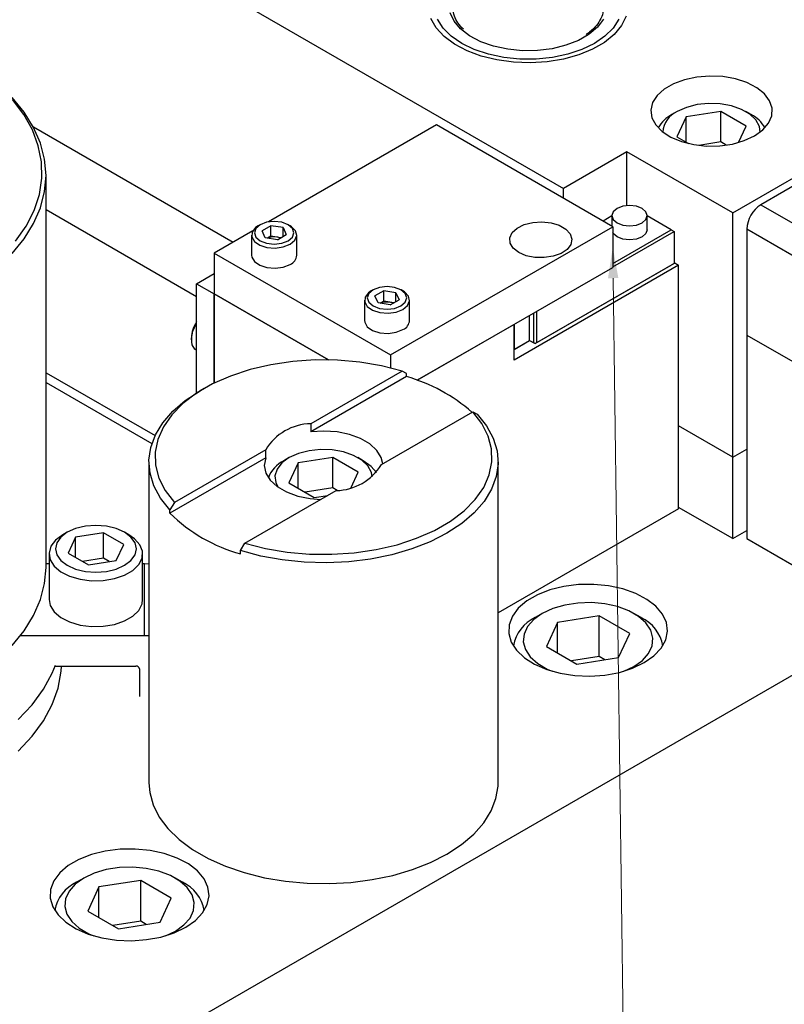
# Model space of a CAD drawing. Header units: inches. Extents: x 1802 to 2468, y -253 to -72.
# Tile 357 of 570: x 2126.29 to 2130.12, y -116.44 to -111.5. Entities that reach past the tile are written whole.
import ezdxf

# ---------------------------------------------------------------- set-up
doc = ezdxf.new("R2010")
doc.units = ezdxf.units.IN
doc.header["$LTSCALE"] = 0.5
doc.header["$MEASUREMENT"] = 0
for name, color, linetype in [('DIE-M-S', 8, 'Continuous'), ('DIE-M-S3', 8, 'Continuous'), ('DSS-M-S', 53, 'Continuous'), ('RAI-M-S', 8, 'Continuous'), ('SID-M-S', 105, 'Continuous'), ('SVD-M-S', 8, 'Continuous')]:
    doc.layers.add(name, color=color, linetype=linetype)

msp = doc.modelspace()

# ---------------------------------------------------------------- linework, layer by layer
at = {"layer": 'DIE-M-S', "linetype": 'Continuous', "lineweight": 25}
for p, q in [((2118.75916, -106.42792), (2129.01221, -112.34688)), ((2129.86073, -112.46934), (2135.19939, -109.3874)), ((2128.37499, -111.54184), (2128.34841, -111.49529)), ((2129.32692, -111.48329), (2129.30379, -111.53046)), ((2128.41482, -111.58513), (2128.37499, -111.54184)), ((2129.30379, -111.53046), (2129.26718, -111.57468)), ((2128.46675, -111.62391), (2128.41482, -111.58513)), ((2129.26718, -111.57468), (2129.21815, -111.6147)), ((2128.52928, -111.65707), (2128.46675, -111.62391)), ((2128.60062, -111.68365), (2128.52928, -111.65707)), ((2129.15811, -111.64936), (2129.08879, -111.67766)), ((2129.21815, -111.6147), (2129.15811, -111.64936)), ((2128.67872, -111.70288), (2128.60062, -111.68365)), ((2128.76132, -111.71423), (2128.67872, -111.70288)), ((2129.01218, -111.6988), (2128.93048, -111.71215)), ((2129.08879, -111.67766), (2129.01218, -111.6988)), ((2128.84605, -111.71735), (2128.76132, -111.71423)), ((2128.93048, -111.71215), (2128.84605, -111.71735)), ((2129.61938, -111.80161), (2129.5639, -111.82208)), ((2129.68118, -111.7885), (2129.61938, -111.80161)), ((2129.74642, -111.78337), (2129.68118, -111.7885)), ((2129.81205, -111.78645), (2129.74642, -111.78337)), ((2129.87499, -111.79761), (2129.81205, -111.78645)), ((2129.93231, -111.81632), (2129.87499, -111.79761)), ((2129.51734, -111.84895), (2129.48188, -111.88098)), ((2129.5639, -111.82208), (2129.51734, -111.84895)), ((2129.98132, -111.8417), (2129.93231, -111.81632)), ((2130.01974, -111.87257), (2129.98132, -111.8417)), ((2129.48188, -111.88098), (2129.45917, -111.91666)), ((2130.04576, -111.90749), (2130.01974, -111.87257)), ((2129.45917, -111.91666), (2129.45028, -111.95433)), ((2129.45028, -111.95433), (2129.45562, -111.99221)), ((2130.05816, -111.94482), (2130.04576, -111.90749)), ((2130.05638, -111.98282), (2130.05816, -111.94482)), ((2129.45562, -111.99221), (2129.47495, -112.02855)), ((2130.04049, -112.0197), (2130.05638, -111.98282)), ((2126.35616, -112.03839), (2127.35741, -112.6164)), ((2129.47495, -112.02855), (2129.50736, -112.06164)), ((2129.96998, -112.08338), (2130.01123, -112.05376)), ((2130.01123, -112.05376), (2130.04049, -112.0197)), ((2129.50736, -112.06164), (2129.55133, -112.08993)), ((2129.55133, -112.08993), (2129.60481, -112.11211)), ((2129.91866, -112.1072), (2129.96998, -112.08338)), ((2129.60481, -112.11211), (2129.66529, -112.12713)), ((2129.66529, -112.12713), (2129.72996, -112.13429)), ((2129.72996, -112.13429), (2129.79578, -112.13326)), ((2129.79578, -112.13326), (2129.85967, -112.12409)), ((2129.85967, -112.12409), (2129.91866, -112.1072)), ((2129.3304, -112.16319), (2129.01221, -112.34688)), ((2129.86073, -112.46934), (2129.3304, -112.16319)), ((2129.3304, -112.43249), (2129.3304, -112.16319)), ((2129.01221, -112.39587), (2129.01221, -112.34688)), ((2129.86073, -113.69415), (2129.86073, -112.46934)), ((2129.86073, -113.69415), (2129.58991, -113.53781)), ((2129.86073, -113.69415), (2129.93145, -113.65333))]:
    msp.add_line(p, q, dxfattribs=at)
at = {"layer": 'DIE-M-S3', "linetype": 'Continuous', "lineweight": 25}
for p, q in [((2126.35616, -112.03839), (2127.35741, -112.6164)), ((2127.54645, -113.2305), (2127.44176, -113.25493)), ((2127.65584, -113.21434), (2127.54645, -113.2305)), ((2127.76799, -113.20675), (2127.65584, -113.21434)), ((2127.8809, -113.20786), (2127.76799, -113.20675)), ((2127.99254, -113.21765), (2127.8809, -113.20786)), ((2128.10092, -113.23594), (2127.99254, -113.21765)), ((2128.2041, -113.26241), (2128.10092, -113.23594)), ((2127.34366, -113.28721), (2127.25388, -113.32674)), ((2127.44176, -113.25493), (2127.34366, -113.28721)), ((2128.2041, -113.26241), (2127.74659, -113.52653)), ((2128.22628, -113.27411), (2128.2041, -113.26241)), ((2128.22628, -113.29044), (2128.22628, -113.27411)), ((2127.25388, -113.32674), (2127.17403, -113.37284)), ((2128.22628, -113.29044), (2127.74659, -113.56735)), ((2127.17403, -113.37284), (2127.10555, -113.42467)), ((2127.11743, -113.40983), (2127.19131, -113.36133)), ((2127.21252, -113.34908), (2127.19131, -113.36133)), ((2127.10555, -113.42467), (2127.04964, -113.4813)), ((2127.05481, -113.46344), (2127.11743, -113.40983)), ((2127.00457, -113.52124), (2127.05481, -113.46344)), ((2127.04964, -113.4813), (2127.00732, -113.54174)), ((2128.10015, -113.73063), (2128.55766, -113.46651)), ((2128.55766, -113.46651), (2128.57983, -113.47821)), ((2128.60351, -113.52608), (2128.55766, -113.46651)), ((2128.57983, -113.47821), (2128.62669, -113.53695)), ((2126.96752, -113.58227), (2127.00457, -113.52124)), ((2127.74659, -113.52653), (2127.74659, -113.56735)), ((2128.6352, -113.58865), (2128.60351, -113.52608)), ((2126.94429, -113.64552), (2126.96752, -113.58227)), ((2127.00732, -113.54174), (2126.97933, -113.60489)), ((2127.81215, -113.56339), (2127.74659, -113.56735)), ((2127.8776, -113.56787), (2127.81215, -113.56339)), ((2127.93972, -113.58057), (2127.8776, -113.56787)), ((2127.99546, -113.60088), (2127.93972, -113.58057)), ((2128.62669, -113.53695), (2128.66016, -113.59865)), ((2129.86073, -113.69415), (2129.58991, -113.53781)), ((2126.97933, -113.60489), (2126.96618, -113.66963)), ((2128.04207, -113.62779), (2127.99546, -113.60088)), ((2128.07725, -113.65996), (2128.04207, -113.62779)), ((2128.65216, -113.6531), (2128.6352, -113.58865)), ((2128.66016, -113.59865), (2128.67971, -113.66233)), ((2126.93525, -113.70998), (2126.94429, -113.64552)), ((2126.96618, -113.66963), (2126.96809, -113.73481)), ((2127.5201, -113.65728), (2127.06259, -113.92139)), ((2127.5201, -113.6981), (2127.5201, -113.65728)), ((2128.09926, -113.69583), (2128.07725, -113.65996)), ((2128.65407, -113.71827), (2128.65216, -113.6531)), ((2128.67971, -113.66233), (2128.685, -113.72692)), ((2129.86073, -113.69415), (2129.93145, -113.65333)), ((2126.93512, -113.71845), (2126.93512, -115.32703)), ((2126.94054, -113.77457), (2126.93525, -113.70998)), ((2127.5201, -113.6981), (2127.04042, -113.97502)), ((2127.5201, -113.6981), (2127.51323, -113.73595)), ((2128.10671, -113.72684), (2128.09926, -113.69583)), ((2128.64092, -113.78302), (2128.65407, -113.71827)), ((2128.685, -113.72692), (2128.67596, -113.79137)), ((2128.68512, -115.32703), (2128.68512, -113.71845)), ((2129.86073, -114.10242), (2129.86073, -113.69415)), ((2126.96009, -113.83824), (2126.94054, -113.77457)), ((2126.96809, -113.73481), (2126.98505, -113.79926)), ((2127.51323, -113.73595), (2127.52099, -113.77373)), ((2127.52099, -113.77373), (2127.543, -113.8096)), ((2126.98505, -113.79926), (2127.01674, -113.86182)), ((2127.543, -113.8096), (2127.57818, -113.84177)), ((2128.61293, -113.84617), (2128.64092, -113.78302)), ((2128.67596, -113.79137), (2128.65272, -113.85463)), ((2126.99356, -113.89995), (2126.96009, -113.83824)), ((2127.01674, -113.86182), (2127.06259, -113.92139)), ((2127.41615, -114.12549), (2127.87365, -113.86138)), ((2127.57818, -113.84177), (2127.62478, -113.86868)), ((2127.62478, -113.86868), (2127.68052, -113.88898)), ((2128.57061, -113.9066), (2128.61293, -113.84617)), ((2128.65272, -113.85463), (2128.61568, -113.91566)), ((2127.04042, -113.95869), (2126.99356, -113.89995)), ((2127.06259, -113.92139), (2127.04042, -113.95869)), ((2127.68052, -113.88898), (2127.74265, -113.90169)), ((2127.74265, -113.90169), (2127.79637, -113.90599)), ((2128.5147, -113.96324), (2128.57061, -113.9066)), ((2128.61568, -113.91566), (2128.56544, -113.97345)), ((2127.04042, -113.97502), (2127.04042, -113.95869)), ((2128.44622, -114.01507), (2128.5147, -113.96324)), ((2128.56544, -113.97345), (2128.50282, -114.02707)), ((2129.86073, -114.10242), (2129.58991, -113.94608)), ((2128.36637, -114.06116), (2128.44622, -114.01507)), ((2128.50282, -114.02707), (2128.42884, -114.07563)), ((2128.27659, -114.1007), (2128.36637, -114.06116)), ((2128.42884, -114.07563), (2128.34473, -114.11833)), ((2129.86073, -114.10242), (2129.93145, -114.0616)), ((2127.39397, -114.16279), (2127.41615, -114.12549)), ((2127.41615, -114.12549), (2127.51933, -114.15197)), ((2128.17849, -114.13297), (2128.27659, -114.1007)), ((2128.34473, -114.11833), (2128.25185, -114.15448)), ((2127.39397, -114.17912), (2127.39397, -114.16279)), ((2127.49572, -114.18984), (2127.39397, -114.16279)), ((2127.51933, -114.15197), (2127.62771, -114.17026)), ((2127.62771, -114.17026), (2127.73935, -114.18005)), ((2127.85225, -114.18115), (2127.9644, -114.17356)), ((2127.9644, -114.17356), (2128.0738, -114.1574)), ((2128.0738, -114.1574), (2128.17849, -114.13297)), ((2128.25185, -114.15448), (2128.15174, -114.18349)), ((2127.60261, -114.20916), (2127.49572, -114.18984)), ((2127.71291, -114.22045), (2127.60261, -114.20916)), ((2127.8248, -114.2235), (2127.71291, -114.22045)), ((2127.73935, -114.18005), (2127.85225, -114.18115)), ((2127.93645, -114.21828), (2127.8248, -114.2235)), ((2128.04603, -114.20487), (2127.93645, -114.21828)), ((2128.15174, -114.18349), (2128.04603, -114.20487)), ((2126.93512, -115.32703), (2126.93901, -115.37457)), ((2128.67435, -115.40605), (2128.68469, -115.3429)), ((2128.68469, -115.3429), (2128.68512, -115.32703)), ((2126.93901, -115.37457), (2126.9562, -115.43722)), ((2128.65038, -115.46796), (2128.67435, -115.40605)), ((2126.9562, -115.43722), (2126.98685, -115.49814)), ((2126.98685, -115.49814), (2127.03049, -115.55636)), ((2128.61316, -115.52764), (2128.65038, -115.46796)), ((2127.03049, -115.55636), (2127.08643, -115.61096)), ((2128.56327, -115.58416), (2128.61316, -115.52764)), ((2128.50151, -115.63663), (2128.56327, -115.58416)), ((2127.08643, -115.61096), (2127.15378, -115.66108)), ((2128.42884, -115.68421), (2128.50151, -115.63663)), ((2127.15378, -115.66108), (2127.23148, -115.70594)), ((2127.23148, -115.70594), (2127.3183, -115.74481)), ((2128.34642, -115.72616), (2128.42884, -115.68421)), ((2127.3183, -115.74481), (2127.41288, -115.77711)), ((2128.25554, -115.76182), (2128.34642, -115.72616)), ((2127.41288, -115.77711), (2127.51373, -115.8023)), ((2127.51373, -115.8023), (2127.61925, -115.82)), ((2128.05424, -115.8121), (2128.15763, -115.79062)), ((2128.15763, -115.79062), (2128.25554, -115.76182)), ((2127.61925, -115.82), (2127.72778, -115.82992)), ((2127.72778, -115.82992), (2127.83761, -115.83191)), ((2127.83761, -115.83191), (2127.947, -115.82594)), ((2127.947, -115.82594), (2128.05424, -115.8121))]:
    msp.add_line(p, q, dxfattribs=at)
for centre, radius, start, end in [((2127.99759, -114.10091), 0.84211, 48.65502, 74.2427), ((2127.75119, -113.79604), 0.26955, 90.97742, 149.0172), ((2127.86906, -113.59187), 0.26955, 270.97742, 329.0172), ((2127.61246, -113.39238), 0.81652, 225.52593, 254.47945)]:
    msp.add_arc(centre, radius, start, end, dxfattribs=at)
at = {"layer": 'DSS-M-S', "linetype": 'Continuous', "lineweight": 25}
for p, q in [((2126.30977, -111.96387), (2126.24946, -111.89025)), ((2126.30756, -111.97566), (2126.25105, -111.90089)), ((2126.3509, -112.05331), (2126.30756, -111.97566)), ((2126.3573, -112.04054), (2126.30977, -111.96387)), ((2126.38062, -112.13307), (2126.3509, -112.05331)), ((2126.39158, -112.11954), (2126.3573, -112.04054)), ((2126.39644, -112.21413), (2126.38062, -112.13307)), ((2126.41228, -112.2001), (2126.39158, -112.11954)), ((2126.4192, -112.28144), (2126.41228, -112.2001)), ((2126.39821, -112.2957), (2126.39644, -112.21413)), ((2126.38589, -112.37697), (2126.39821, -112.2957)), ((2126.41228, -112.36278), (2126.4192, -112.28144)), ((2126.4192, -114.24644), (2126.4192, -112.28144)), ((2126.35962, -112.45713), (2126.38589, -112.37697)), ((2126.39158, -112.44333), (2126.41228, -112.36278)), ((2126.3573, -112.52233), (2126.39158, -112.44333)), ((2126.31965, -112.53537), (2126.35962, -112.45713)), ((2126.26639, -112.61094), (2126.31965, -112.53537)), ((2126.30977, -112.59901), (2126.3573, -112.52233)), ((2126.24946, -112.67263), (2126.30977, -112.59901)), ((2126.04236, -117.16395), (2131.52258, -114.00029)), ((2126.52557, -114.07044), (2126.49329, -114.09473)), ((2126.52554, -114.07045), (2126.50344, -114.08322)), ((2126.56764, -114.0518), (2126.52557, -114.07044)), ((2126.70655, -114.07287), (2126.56714, -114.09444)), ((2126.61662, -114.04009), (2126.56764, -114.0518)), ((2126.6692, -114.03609), (2126.61662, -114.04009)), ((2126.72177, -114.04009), (2126.6692, -114.03609)), ((2126.80862, -114.13179), (2126.70655, -114.07287)), ((2126.70655, -114.20046), (2126.70655, -114.07287)), ((2126.77076, -114.0518), (2126.72177, -114.04009)), ((2126.81283, -114.07044), (2126.77076, -114.0518)), ((2126.84511, -114.09473), (2126.81283, -114.07044)), ((2126.83495, -114.08322), (2126.81285, -114.07045)), ((2126.46746, -114.11), (2126.44413, -114.14113)), ((2126.47299, -114.12301), (2126.46607, -114.15336)), ((2126.50347, -114.0832), (2126.46746, -114.11)), ((2126.49329, -114.09473), (2126.47299, -114.12301)), ((2126.56714, -114.09444), (2126.52978, -114.17492)), ((2126.56714, -114.19649), (2126.56714, -114.09444)), ((2126.86304, -114.10282), (2126.83495, -114.08322)), ((2126.8654, -114.12301), (2126.84511, -114.09473)), ((2126.88972, -114.13304), (2126.86304, -114.10282)), ((2126.87232, -114.15336), (2126.8654, -114.12301)), ((2126.44413, -114.14113), (2126.43494, -114.17462)), ((2126.43494, -114.17462), (2126.44047, -114.20839)), ((2126.46607, -114.15336), (2126.47299, -114.18371)), ((2126.52978, -114.17492), (2126.63184, -114.23384)), ((2126.77126, -114.21228), (2126.80862, -114.13179)), ((2126.8654, -114.18371), (2126.87232, -114.15336)), ((2126.90253, -114.16614), (2126.88972, -114.13304)), ((2126.90069, -114.20004), (2126.90253, -114.16614)), ((2126.43482, -114.17887), (2126.43482, -114.40853)), ((2126.44047, -114.20839), (2126.46037, -114.2403)), ((2126.47299, -114.18371), (2126.49329, -114.21199)), ((2126.49329, -114.21199), (2126.52557, -114.23627)), ((2126.70655, -114.20046), (2126.60202, -114.21663)), ((2126.63184, -114.23384), (2126.77126, -114.21228)), ((2126.73638, -114.21767), (2126.70655, -114.20046)), ((2126.81283, -114.23627), (2126.84511, -114.21199)), ((2126.84511, -114.21199), (2126.8654, -114.18371)), ((2126.8843, -114.23261), (2126.90069, -114.20004)), ((2126.90357, -114.40853), (2126.90357, -114.17887)), ((2126.41228, -114.32778), (2126.4192, -114.24644)), ((2126.43482, -114.22957), (2126.4192, -114.22957)), ((2126.46037, -114.2403), (2126.49339, -114.26835)), ((2126.49339, -114.26835), (2126.53746, -114.29078)), ((2126.52557, -114.23627), (2126.56764, -114.25491)), ((2126.56764, -114.25491), (2126.61662, -114.26662)), ((2126.61662, -114.26662), (2126.6692, -114.27062)), ((2126.6692, -114.27062), (2126.72177, -114.26662)), ((2126.72177, -114.26662), (2126.77076, -114.25491)), ((2126.77076, -114.25491), (2126.81283, -114.23627)), ((2126.81285, -114.28578), (2126.85439, -114.2618)), ((2126.85439, -114.2618), (2126.8843, -114.23261)), ((2126.9132, -114.22957), (2126.90357, -114.22957)), ((2126.9132, -114.58748), (2126.9132, -114.22957)), ((2126.93512, -114.23061), (2126.9132, -114.22957)), ((2126.53746, -114.29078), (2126.58981, -114.30618)), ((2126.58981, -114.30618), (2126.64714, -114.31357)), ((2126.64714, -114.31357), (2126.70586, -114.31251)), ((2126.70586, -114.31251), (2126.76228, -114.30305)), ((2126.76228, -114.30305), (2126.81285, -114.28578)), ((2126.39158, -114.40834), (2126.41228, -114.32778)), ((2128.94497, -114.35974), (2128.88223, -114.38426)), ((2129.01461, -114.34253), (2128.94497, -114.35974)), ((2129.08864, -114.33323), (2129.01461, -114.34253)), ((2129.16438, -114.33219), (2129.08864, -114.33323)), ((2129.23909, -114.33944), (2129.16438, -114.33219)), ((2129.31007, -114.35472), (2129.23909, -114.33944)), ((2129.37476, -114.37749), (2129.31007, -114.35472)), ((2126.3573, -114.48733), (2126.39158, -114.40834)), ((2126.43482, -114.40853), (2126.44047, -114.43804)), ((2126.90069, -114.42969), (2126.90357, -114.40853)), ((2128.82866, -114.41518), (2128.78619, -114.4514)), ((2128.88223, -114.38426), (2128.82866, -114.41518)), ((2129.43082, -114.40691), (2129.37476, -114.37749)), ((2129.47622, -114.44192), (2129.43082, -114.40691)), ((2126.44047, -114.43804), (2126.46037, -114.46995)), ((2126.46037, -114.46995), (2126.49339, -114.498)), ((2126.85439, -114.49145), (2126.8843, -114.46226)), ((2126.8843, -114.46226), (2126.90069, -114.42969)), ((2128.78619, -114.4514), (2128.75637, -114.4916)), ((2129.50932, -114.48126), (2129.47622, -114.44192)), ((2126.30977, -114.56401), (2126.3573, -114.48733)), ((2126.49339, -114.498), (2126.53746, -114.52043)), ((2126.53746, -114.52043), (2126.58981, -114.53583)), ((2126.76228, -114.5327), (2126.81285, -114.51543)), ((2126.81285, -114.51543), (2126.85439, -114.49145)), ((2128.75637, -114.4916), (2128.74027, -114.53434)), ((2129.52893, -114.5235), (2129.50932, -114.48126)), ((2126.24946, -114.63763), (2126.30977, -114.56401)), ((2126.58981, -114.53583), (2126.64714, -114.54323)), ((2126.64714, -114.54323), (2126.70586, -114.54216)), ((2126.70586, -114.54216), (2126.76228, -114.5327)), ((2128.74027, -114.53434), (2128.73847, -114.57806)), ((2129.52534, -114.61055), (2129.53434, -114.56713)), ((2129.53434, -114.56713), (2129.52893, -114.5235)), ((2126.29219, -114.58748), (2126.9132, -114.58748)), ((2126.9132, -114.58748), (2126.93512, -114.58853)), ((2128.73847, -114.57806), (2128.75103, -114.62119)), ((2128.75103, -114.62119), (2128.7775, -114.66217)), ((2129.50228, -114.65221), (2129.52534, -114.61055)), ((2128.7775, -114.66217), (2128.81693, -114.69951)), ((2129.46597, -114.6906), (2129.50228, -114.65221)), ((2128.81693, -114.69951), (2128.86789, -114.73188)), ((2129.41773, -114.72432), (2129.46597, -114.6906)), ((2126.44964, -114.7769), (2126.46617, -114.73609)), ((2126.46617, -114.74181), (2126.8697, -114.74181)), ((2126.47953, -114.85168), (2126.49543, -114.76759)), ((2126.49543, -114.76759), (2126.49747, -114.74181)), ((2126.8872, -114.7561), (2126.8872, -114.89369)), ((2128.86789, -114.73188), (2128.92854, -114.75809)), ((2128.92854, -114.75809), (2128.99669, -114.7772)), ((2129.29282, -114.77313), (2129.35931, -114.75217)), ((2129.35931, -114.75217), (2129.41773, -114.72432)), ((2126.40604, -114.85766), (2126.44964, -114.7769)), ((2128.99669, -114.7772), (2129.06987, -114.78852)), ((2129.06987, -114.78852), (2129.14543, -114.79164)), ((2129.14543, -114.79164), (2129.22066, -114.78644)), ((2129.22066, -114.78644), (2129.29282, -114.77313)), ((2126.34915, -114.93562), (2126.40604, -114.85766)), ((2126.44964, -114.93449), (2126.47953, -114.85168)), ((2126.27949, -115.01004), (2126.34915, -114.93562)), ((2126.40604, -115.01526), (2126.44964, -114.93449)), ((2126.34915, -115.09321), (2126.40604, -115.01526)), ((2126.27949, -115.16763), (2126.34915, -115.09321)), ((2126.64687, -115.68641), (2126.58413, -115.71092)), ((2126.71652, -115.66919), (2126.64687, -115.68641)), ((2126.79054, -115.65989), (2126.71652, -115.66919)), ((2126.86628, -115.65885), (2126.79054, -115.65989)), ((2126.94099, -115.6661), (2126.86628, -115.65885)), ((2127.01198, -115.68139), (2126.94099, -115.6661)), ((2127.07667, -115.70415), (2127.01198, -115.68139)), ((2127.13272, -115.73357), (2127.07667, -115.70415)), ((2126.53056, -115.74184), (2126.4881, -115.77806)), ((2126.58413, -115.71092), (2126.53056, -115.74184)), ((2127.17812, -115.76858), (2127.13272, -115.73357)), ((2126.4881, -115.77806), (2126.45828, -115.81827)), ((2127.21123, -115.80792), (2127.17812, -115.76858)), ((2126.45828, -115.81827), (2126.44217, -115.861)), ((2127.23084, -115.85017), (2127.21123, -115.80792)), ((2127.23624, -115.89379), (2127.23084, -115.85017)), ((2126.44217, -115.861), (2126.44037, -115.90473)), ((2126.44037, -115.90473), (2126.45293, -115.94786)), ((2127.22725, -115.93722), (2127.23624, -115.89379)), ((2126.45293, -115.94786), (2126.47941, -115.98883)), ((2127.20418, -115.97887), (2127.22725, -115.93722)), ((2126.47941, -115.98883), (2126.51884, -116.02618)), ((2127.16787, -116.01726), (2127.20418, -115.97887)), ((2126.51884, -116.02618), (2126.5698, -116.05854)), ((2127.06122, -116.07883), (2127.11963, -116.05098)), ((2127.11963, -116.05098), (2127.16787, -116.01726)), ((2126.5698, -116.05854), (2126.63045, -116.08475)), ((2126.63045, -116.08475), (2126.69859, -116.10386)), ((2126.92256, -116.11311), (2126.99472, -116.09979)), ((2126.99472, -116.09979), (2127.06122, -116.07883)), ((2126.69859, -116.10386), (2126.77177, -116.11518)), ((2126.77177, -116.11518), (2126.84734, -116.1183)), ((2126.84734, -116.1183), (2126.92256, -116.11311))]:
    msp.add_line(p, q, dxfattribs=at)
msp.add_arc((2126.87116, -114.75789), 0.01614, 6.35134, 95.18258, dxfattribs=at)
at = {"layer": 'RAI-M-S', "linetype": 'Continuous', "lineweight": 25}
for p, q in [((2134.81048, -109.65273), (2130.00216, -112.42852)), ((2130.00216, -112.42852), (2134.88119, -115.24513)), ((2134.81048, -115.3676), (2129.93145, -112.55099)), ((2129.93145, -112.55099), (2129.93145, -113.08175)), ((2129.93145, -113.08175), (2134.81048, -115.89835)), ((2129.93145, -113.08175), (2129.93145, -114.10242)), ((2129.93145, -113.08175), (2130.63855, -113.48995)), ((2129.93145, -114.10242), (2130.63855, -114.51063))]:
    msp.add_line(p, q, dxfattribs=at)
msp.add_arc((2130.08497, -112.55798), 0.15368, 122.60548, 177.39452, dxfattribs=at)
at = {"layer": 'SID-M-S', "linetype": 'Continuous', "lineweight": 0}
msp.add_line((2129.26178, -112.79679), (2129.46707, -128.11727), dxfattribs=at)
msp.add_solid([(2129.23579, -112.79714), (2129.25969, -112.64081), (2129.23579, -112.79714), (2129.28778, -112.79644)], dxfattribs=at)
at = {"layer": 'SVD-M-S', "linetype": 'Continuous', "lineweight": 25}
for p, q in [((2128.40946, -111.54309), (2128.38144, -111.49864)), ((2128.4644, -111.50831), (2128.44491, -111.46633)), ((2128.49639, -111.54654), (2128.4644, -111.50831)), ((2129.21263, -111.49803), (2129.18299, -111.53798)), ((2129.28941, -111.49864), (2129.26139, -111.54309)), ((2128.45043, -111.58405), (2128.40946, -111.54309)), ((2128.49729, -111.5474), (2128.49639, -111.54654)), ((2128.54241, -111.58219), (2128.49729, -111.5474)), ((2129.18299, -111.53798), (2129.14079, -111.57397)), ((2129.26139, -111.54309), (2129.22043, -111.58405)), ((2128.50309, -111.62028), (2128.45043, -111.58405)), ((2128.59812, -111.61143), (2128.54241, -111.58219)), ((2129.08756, -111.6047), (2129.02521, -111.62906)), ((2129.13699, -111.57659), (2129.08756, -111.6047)), ((2129.14079, -111.57397), (2129.13699, -111.57659)), ((2129.22043, -111.58405), (2129.16777, -111.62028)), ((2128.56585, -111.65068), (2128.50309, -111.62028)), ((2128.6368, -111.67432), (2128.56585, -111.65068)), ((2128.6624, -111.63405), (2128.59812, -111.61143)), ((2128.73294, -111.64924), (2128.6624, -111.63405)), ((2128.80718, -111.65644), (2128.73294, -111.64924)), ((2128.88244, -111.65541), (2128.80718, -111.65644)), ((2128.95601, -111.64617), (2128.88244, -111.65541)), ((2129.02521, -111.62906), (2128.95601, -111.64617)), ((2129.10501, -111.65068), (2129.03406, -111.67432)), ((2129.16777, -111.62028), (2129.10501, -111.65068)), ((2128.71378, -111.6905), (2128.6368, -111.67432)), ((2128.79447, -111.69871), (2128.71378, -111.6905)), ((2128.87639, -111.69871), (2128.79447, -111.69871)), ((2128.95707, -111.6905), (2128.87639, -111.69871)), ((2129.03406, -111.67432), (2128.95707, -111.6905)), ((2129.62857, -111.94073), (2129.58231, -111.96165)), ((2129.68215, -111.92681), (2129.62857, -111.94073)), ((2129.73995, -111.9207), (2129.68215, -111.92681)), ((2129.79861, -111.92274), (2129.73995, -111.9207)), ((2129.85471, -111.93284), (2129.79861, -111.92274)), ((2129.90499, -111.95039), (2129.85471, -111.93284)), ((2129.94654, -111.97437), (2129.90499, -111.95039)), ((2129.58228, -111.96167), (2129.55576, -111.97698)), ((2129.62729, -111.98762), (2129.58067, -112.08807)), ((2129.80129, -111.96071), (2129.62729, -111.98762)), ((2129.62729, -112.11498), (2129.62729, -111.98762)), ((2129.92866, -112.03424), (2129.80129, -111.96071)), ((2129.80129, -112.11381), (2129.80129, -111.96071)), ((2129.95357, -111.97698), (2129.92705, -111.96167)), ((2129.97694, -112.0034), (2129.94654, -111.97437)), ((2129.99443, -112.03579), (2129.97694, -112.0034)), ((2128.37581, -112.02848), (2127.53457, -112.51412)), ((2129.25969, -112.53874), (2128.37581, -112.02848)), ((2129.89053, -112.1164), (2129.92866, -112.03424)), ((2129.99835, -112.06449), (2129.99443, -112.03579)), ((2129.58067, -112.08807), (2129.63887, -112.12166)), ((2129.80129, -112.11381), (2129.69059, -112.13093)), ((2129.82865, -112.1296), (2129.80129, -112.11381)), ((2129.28157, -112.44685), (2129.26237, -112.46344)), ((2129.31031, -112.43576), (2129.28157, -112.44685)), ((2129.34421, -112.43187), (2129.31031, -112.43576)), ((2129.37811, -112.43576), (2129.34421, -112.43187)), ((2129.40684, -112.44685), (2129.37811, -112.43576)), ((2129.42605, -112.46344), (2129.40684, -112.44685)), ((2127.17373, -112.89005), (2126.4192, -112.45447)), ((2129.25562, -112.48465), (2129.21081, -112.51052)), ((2129.26237, -112.46344), (2129.25562, -112.483)), ((2129.25562, -112.483), (2129.25562, -112.53639)), ((2129.25562, -112.483), (2129.26237, -112.50257)), ((2129.43279, -112.483), (2129.42605, -112.46344)), ((2129.42605, -112.50257), (2129.43279, -112.483)), ((2129.43279, -112.55404), (2129.43279, -112.483)), ((2129.553, -112.55404), (2129.43279, -112.48465)), ((2127.46941, -112.54349), (2127.45264, -112.56542)), ((2127.47117, -112.54706), (2127.46364, -112.56893)), ((2127.48272, -112.53424), (2127.46941, -112.54349)), ((2127.49263, -112.52852), (2127.47117, -112.54706)), ((2127.49262, -112.52852), (2127.48272, -112.53424)), ((2127.52475, -112.51613), (2127.49263, -112.52852)), ((2127.54635, -112.53384), (2127.50185, -112.55953)), ((2127.56264, -112.51178), (2127.52475, -112.51613)), ((2127.60714, -112.54324), (2127.54635, -112.53384)), ((2127.54635, -112.5861), (2127.54635, -112.53384)), ((2127.60052, -112.51613), (2127.56264, -112.51178)), ((2127.63264, -112.52852), (2127.60052, -112.51613)), ((2127.60714, -112.54324), (2127.62342, -112.57833)), ((2127.60714, -112.58773), (2127.60714, -112.54324)), ((2127.6541, -112.54706), (2127.63264, -112.52852)), ((2127.64255, -112.53424), (2127.63265, -112.52852)), ((2127.64957, -112.53869), (2127.64255, -112.53424)), ((2127.66978, -112.55963), (2127.64957, -112.53869)), ((2127.66164, -112.56893), (2127.6541, -112.54706)), ((2128.146, -113.18166), (2129.25969, -112.53874)), ((2128.75557, -112.56815), (2128.78035, -112.54538)), ((2128.78035, -112.54538), (2128.81566, -112.52784)), ((2128.81566, -112.52784), (2128.85834, -112.51709)), ((2128.85834, -112.51709), (2128.90463, -112.51408)), ((2128.90463, -112.51408), (2128.95039, -112.51908)), ((2128.95039, -112.51908), (2128.99157, -112.53164)), ((2128.99157, -112.53164), (2129.0245, -112.55065)), ((2129.25969, -112.53874), (2129.25969, -112.74287)), ((2129.26237, -112.50257), (2129.28157, -112.51916)), ((2129.28157, -112.51916), (2129.31031, -112.53025)), ((2129.31031, -112.53025), (2129.34421, -112.53414)), ((2129.34421, -112.53414), (2129.37811, -112.53025)), ((2129.37811, -112.53025), (2129.40684, -112.51916)), ((2129.40684, -112.51916), (2129.42605, -112.50257)), ((2127.45537, -112.55984), (2127.26212, -112.67141)), ((2127.44964, -112.58036), (2127.44964, -112.68161)), ((2127.45264, -112.56542), (2127.45072, -112.58937)), ((2127.45072, -112.58937), (2127.46392, -112.6121)), ((2127.46364, -112.56893), (2127.47117, -112.5908)), ((2127.47117, -112.5908), (2127.49263, -112.60934)), ((2127.51814, -112.59462), (2127.50185, -112.55953)), ((2127.57893, -112.60402), (2127.51814, -112.59462)), ((2127.54635, -112.5861), (2127.52875, -112.59626)), ((2127.57674, -112.5908), (2127.54635, -112.5861)), ((2127.59653, -112.59386), (2127.57674, -112.5908)), ((2127.57893, -112.60402), (2127.62342, -112.57833)), ((2127.63264, -112.60934), (2127.6541, -112.5908)), ((2127.6541, -112.5908), (2127.66164, -112.56893)), ((2127.66601, -112.60671), (2127.67552, -112.58337)), ((2127.67552, -112.58337), (2127.66978, -112.55963)), ((2127.67564, -112.68161), (2127.67564, -112.58036)), ((2128.74352, -112.59412), (2128.75557, -112.56815)), ((2128.74526, -112.62099), (2128.74352, -112.59412)), ((2129.0245, -112.55065), (2129.04627, -112.57442)), ((2129.04627, -112.57442), (2129.05493, -112.60084)), ((2129.25969, -112.72337), (2129.553, -112.55404)), ((2129.25969, -112.73944), (2129.56692, -112.56208)), ((2129.26237, -112.57361), (2129.25969, -112.56937)), ((2129.28157, -112.5902), (2129.26237, -112.57361)), ((2129.31031, -112.60129), (2129.28157, -112.5902)), ((2129.40684, -112.5902), (2129.37811, -112.60129)), ((2129.42605, -112.57361), (2129.40684, -112.5902)), ((2129.43279, -112.55404), (2129.42605, -112.57361)), ((2129.553, -112.55404), (2129.56692, -112.56208)), ((2129.56692, -112.56208), (2129.56692, -112.72282)), ((2127.46392, -112.6121), (2127.49045, -112.63055)), ((2127.49045, -112.63055), (2127.52673, -112.64221)), ((2127.49263, -112.60934), (2127.52475, -112.62173)), ((2127.52475, -112.62173), (2127.56264, -112.62608)), ((2127.52673, -112.64221), (2127.56786, -112.64552)), ((2127.56264, -112.62608), (2127.60052, -112.62173)), ((2127.56786, -112.64552), (2127.60828, -112.64004)), ((2127.60052, -112.62173), (2127.63264, -112.60934)), ((2127.60828, -112.64004), (2127.64254, -112.62649)), ((2127.64254, -112.62649), (2127.66601, -112.60671)), ((2128.76064, -112.64636), (2128.74526, -112.62099)), ((2128.7883, -112.668), (2128.76064, -112.64636)), ((2129.04971, -112.62756), (2129.03109, -112.65221)), ((2129.05493, -112.60084), (2129.04971, -112.62756)), ((2129.34421, -112.60518), (2129.31031, -112.60129)), ((2129.37811, -112.60129), (2129.34421, -112.60518)), ((2127.26212, -112.67141), (2128.146, -113.18166)), ((2127.26212, -112.67141), (2127.26212, -112.87554)), ((2127.44964, -112.68161), (2127.45072, -112.69062)), ((2127.45072, -112.69062), (2127.46392, -112.71335)), ((2128.82577, -112.68396), (2128.7883, -112.668)), ((2128.86974, -112.69284), (2128.82577, -112.68396)), ((2128.91628, -112.69385), (2128.86974, -112.69284)), ((2128.96127, -112.68689), (2128.91628, -112.69385)), ((2129.00071, -112.67259), (2128.96127, -112.68689)), ((2129.03109, -112.65221), (2129.00071, -112.67259)), ((2127.46392, -112.71335), (2127.49045, -112.7318)), ((2127.49045, -112.7318), (2127.52673, -112.74346)), ((2127.52673, -112.74346), (2127.56786, -112.74677)), ((2127.56786, -112.74677), (2127.60828, -112.74129)), ((2127.60828, -112.74129), (2127.64254, -112.72774)), ((2128.27976, -113.30858), (2129.25969, -112.74287)), ((2129.58991, -112.73188), (2128.76472, -113.20826)), ((2128.87095, -113.12459), (2129.553, -112.73085)), ((2129.56692, -112.72282), (2128.87791, -113.12057)), ((2129.56692, -112.72282), (2129.553, -112.73085)), ((2129.56692, -112.71861), (2129.58991, -112.73188)), ((2129.58991, -113.95261), (2129.58991, -112.73188)), ((2127.17373, -112.82452), (2127.26212, -112.77349)), ((2127.17373, -113.37178), (2127.17373, -112.82452)), ((2127.17373, -112.82452), (2127.26212, -112.87554)), ((2128.09044, -112.84269), (2128.05832, -112.85508)), ((2128.12832, -112.83834), (2128.09044, -112.84269)), ((2128.16621, -112.84269), (2128.12832, -112.83834)), ((2128.19833, -112.85508), (2128.16621, -112.84269)), ((2127.26212, -112.87554), (2127.83517, -113.20636)), ((2127.26212, -113.32264), (2127.26212, -112.87554)), ((2127.83517, -113.20636), (2127.26212, -112.87554)), ((2127.26212, -112.87554), (2127.26212, -113.32264)), ((2128.01832, -112.89199), (2128.01641, -112.91594)), ((2128.0351, -112.87006), (2128.01832, -112.89199)), ((2128.03686, -112.87362), (2128.02932, -112.89549)), ((2128.04841, -112.8608), (2128.0351, -112.87006)), ((2128.05832, -112.85508), (2128.03686, -112.87362)), ((2128.05831, -112.85509), (2128.04841, -112.8608)), ((2128.11203, -112.8604), (2128.06754, -112.88609)), ((2128.08382, -112.92118), (2128.06754, -112.88609)), ((2128.17282, -112.8698), (2128.11203, -112.8604)), ((2128.11203, -112.91266), (2128.11203, -112.8604)), ((2128.17282, -112.8698), (2128.18911, -112.90489)), ((2128.17282, -112.9143), (2128.17282, -112.8698)), ((2128.21979, -112.87362), (2128.19833, -112.85508)), ((2128.20824, -112.8608), (2128.19834, -112.85509)), ((2128.21526, -112.86525), (2128.20824, -112.8608)), ((2128.23546, -112.88619), (2128.21526, -112.86525)), ((2128.22732, -112.89549), (2128.21979, -112.87362)), ((2128.2412, -112.90994), (2128.23546, -112.88619)), ((2128.01532, -112.90692), (2128.01532, -113.00817)), ((2128.01641, -112.91594), (2128.0296, -112.93867)), ((2128.02932, -112.89549), (2128.03686, -112.91736)), ((2128.0296, -112.93867), (2128.05613, -112.95711)), ((2128.03686, -112.91736), (2128.05832, -112.9359)), ((2128.05832, -112.9359), (2128.09044, -112.94829)), ((2128.14461, -112.93058), (2128.08382, -112.92118)), ((2128.11203, -112.91266), (2128.09443, -112.92282)), ((2128.14243, -112.91736), (2128.11203, -112.91266)), ((2128.16221, -112.92042), (2128.14243, -112.91736)), ((2128.14461, -112.93058), (2128.18911, -112.90489)), ((2128.16621, -112.94829), (2128.19833, -112.9359)), ((2128.19833, -112.9359), (2128.21979, -112.91736)), ((2128.20823, -112.95305), (2128.23169, -112.93327)), ((2128.21979, -112.91736), (2128.22732, -112.89549)), ((2128.23169, -112.93327), (2128.2412, -112.90994)), ((2128.24132, -113.00817), (2128.24132, -112.90692)), ((2128.05613, -112.95711), (2128.09241, -112.96878)), ((2128.09044, -112.94829), (2128.12832, -112.95264)), ((2128.09241, -112.96878), (2128.13354, -112.97209)), ((2128.12832, -112.95264), (2128.16621, -112.94829)), ((2128.13354, -112.97209), (2128.17397, -112.9666)), ((2128.17397, -112.9666), (2128.20823, -112.95305)), ((2128.84311, -113.10852), (2128.84311, -112.98336)), ((2128.86399, -113.12057), (2128.86399, -112.97131)), ((2128.87791, -112.96328), (2128.87791, -113.12057)), ((2127.15503, -113.06256), (2127.17211, -113.02512)), ((2127.17211, -113.02512), (2127.17373, -113.02244)), ((2128.01532, -113.00817), (2128.01641, -113.01719)), ((2128.01641, -113.01719), (2128.0296, -113.03992)), ((2128.0296, -113.03992), (2128.05613, -113.05836)), ((2128.76472, -113.02862), (2128.27976, -113.30858)), ((2128.76472, -113.20826), (2128.76472, -113.02862)), ((2128.76655, -113.15272), (2128.76655, -113.02756)), ((2127.14774, -113.09962), (2127.15503, -113.06256)), ((2128.05613, -113.05836), (2128.09241, -113.07003)), ((2128.09241, -113.07003), (2128.13354, -113.07334)), ((2128.13354, -113.07334), (2128.17397, -113.06785)), ((2128.17397, -113.06785), (2128.20823, -113.0543)), ((2127.14757, -113.0944), (2127.14757, -113.10583)), ((2127.15121, -113.13129), (2127.14774, -113.09962)), ((2127.16499, -113.15328), (2127.15121, -113.13129)), ((2128.76472, -113.15378), (2128.84311, -113.10852)), ((2128.76655, -113.15272), (2128.84311, -113.10852)), ((2128.84311, -113.10852), (2128.86399, -113.12057)), ((2128.84311, -113.10852), (2128.84311, -113.10852)), ((2128.84311, -113.10852), (2128.87095, -113.12459)), ((2128.87095, -113.12459), (2128.86399, -113.12057)), ((2128.87791, -113.12057), (2128.87095, -113.12459)), ((2128.87095, -113.12459), (2128.87095, -113.12459)), ((2127.17097, -113.15756), (2127.16499, -113.15328)), ((2127.17097, -113.15756), (2127.17373, -113.15915)), ((2128.146, -113.18166), (2128.146, -113.24634)), ((2128.76655, -113.15272), (2128.76472, -113.15377)), ((2126.4192, -113.27087), (2126.9656, -113.5863)), ((2126.4192, -113.31987), (2126.94984, -113.6262)), ((2127.68402, -113.6756), (2127.63777, -113.69652)), ((2127.73761, -113.66168), (2127.68402, -113.6756)), ((2127.79541, -113.65556), (2127.73761, -113.66168)), ((2127.85406, -113.65761), (2127.79541, -113.65556)), ((2127.91016, -113.6677), (2127.85406, -113.65761)), ((2127.96045, -113.68525), (2127.91016, -113.6677)), ((2127.60153, -113.72322), (2127.57741, -113.75416)), ((2127.63777, -113.69652), (2127.60153, -113.72322)), ((2127.63774, -113.69654), (2127.61122, -113.71185)), ((2127.68275, -113.72249), (2127.63613, -113.82293)), ((2127.85675, -113.69557), (2127.68275, -113.72249)), ((2127.68275, -113.84985), (2127.68275, -113.72249)), ((2127.98412, -113.76911), (2127.85675, -113.69557)), ((2127.85675, -113.84868), (2127.85675, -113.69557)), ((2128.002, -113.70924), (2127.96045, -113.68525)), ((2128.00903, -113.71185), (2127.98251, -113.69654)), ((2128.0324, -113.73827), (2128.002, -113.70924)), ((2128.04827, -113.74026), (2128.00903, -113.71185)), ((2127.57741, -113.75416), (2127.56682, -113.78752)), ((2127.94864, -113.84555), (2127.98412, -113.76911)), ((2128.04988, -113.77066), (2128.0324, -113.73827)), ((2128.07476, -113.77166), (2128.04827, -113.74026)), ((2128.05377, -113.7919), (2128.04988, -113.77066)), ((2127.56682, -113.78752), (2127.57037, -113.82138)), ((2127.57037, -113.82138), (2127.58072, -113.84359)), ((2127.63613, -113.82293), (2127.7635, -113.89647)), ((2127.85675, -113.84868), (2127.71792, -113.87015)), ((2127.87781, -113.86084), (2127.85675, -113.84868)), ((2127.7635, -113.89647), (2127.83095, -113.88603)), ((2129.58991, -113.95261), (2128.68512, -114.47493)), ((2129.15296, -114.42328), (2129.08511, -114.42534)), ((2129.22007, -114.42942), (2129.15296, -114.42328)), ((2128.95894, -114.45329), (2128.90614, -114.47798)), ((2129.01948, -114.43549), (2128.95894, -114.45329)), ((2129.08511, -114.42534), (2129.01948, -114.43549)), ((2129.2835, -114.44347), (2129.22007, -114.42942)), ((2129.34048, -114.46484), (2129.2835, -114.44347)), ((2129.38852, -114.49257), (2129.34048, -114.46484)), ((2128.86338, -114.50846), (2128.83254, -114.54341)), ((2128.90614, -114.47798), (2128.86338, -114.50846)), ((2128.9061, -114.478), (2128.87074, -114.49842)), ((2128.90614, -114.47798), (2128.90614, -114.47798)), ((2128.98286, -114.52227), (2128.92682, -114.64299)), ((2129.19199, -114.48992), (2128.98286, -114.52227)), ((2128.98286, -114.67534), (2128.98286, -114.52227)), ((2129.34508, -114.5783), (2129.19199, -114.48992)), ((2129.19199, -114.69405), (2129.19199, -114.48992)), ((2129.40116, -114.49842), (2129.3658, -114.478)), ((2129.42553, -114.52547), (2129.38852, -114.49257)), ((2128.83254, -114.54341), (2128.81495, -114.58129)), ((2129.44988, -114.56208), (2129.42553, -114.52547)), ((2129.4605, -114.60082), (2129.44988, -114.56208)), ((2128.81495, -114.58129), (2128.8114, -114.62046)), ((2128.8114, -114.62046), (2128.82202, -114.6592)), ((2129.28904, -114.69902), (2129.34508, -114.5783)), ((2129.45695, -114.63999), (2129.4605, -114.60082)), ((2128.82202, -114.6592), (2128.84637, -114.69582)), ((2128.92682, -114.64299), (2129.07991, -114.73137)), ((2129.43936, -114.67788), (2129.45695, -114.63999)), ((2128.84637, -114.69582), (2128.88338, -114.72872)), ((2129.19199, -114.69405), (2129.05261, -114.71561)), ((2129.07991, -114.73137), (2129.28904, -114.69902)), ((2129.21929, -114.70981), (2129.19199, -114.69405)), ((2129.36576, -114.74331), (2129.40852, -114.71283)), ((2129.40852, -114.71283), (2129.43936, -114.67788)), ((2128.88338, -114.72872), (2128.93142, -114.75645)), ((2128.93142, -114.75645), (2128.95635, -114.76701)), ((2129.31555, -114.76701), (2129.36576, -114.74331)), ((2126.78701, -115.752), (2126.72138, -115.76215)), ((2126.85486, -115.74995), (2126.78701, -115.752)), ((2126.92197, -115.75608), (2126.85486, -115.74995)), ((2126.9854, -115.77014), (2126.92197, -115.75608)), ((2126.60804, -115.80464), (2126.56528, -115.83512)), ((2126.60801, -115.80466), (2126.57264, -115.82508)), ((2126.66085, -115.77996), (2126.60804, -115.80464)), ((2126.60804, -115.80464), (2126.60804, -115.80464)), ((2126.72138, -115.76215), (2126.66085, -115.77996)), ((2127.04238, -115.7915), (2126.9854, -115.77014)), ((2127.09043, -115.81923), (2127.04238, -115.7915)), ((2127.10306, -115.82508), (2127.0677, -115.80466)), ((2126.56528, -115.83512), (2126.53444, -115.87007)), ((2126.68476, -115.84893), (2126.62872, -115.96966)), ((2126.89389, -115.81658), (2126.68476, -115.84893)), ((2126.68476, -116.002), (2126.68476, -115.84893)), ((2127.04698, -115.90496), (2126.89389, -115.81658)), ((2126.89389, -116.02071), (2126.89389, -115.81658)), ((2127.12743, -115.85213), (2127.09043, -115.81923)), ((2127.15178, -115.88875), (2127.12743, -115.85213)), ((2126.53444, -115.87007), (2126.51685, -115.90796)), ((2126.99095, -116.02569), (2127.04698, -115.90496)), ((2127.16241, -115.92749), (2127.15178, -115.88875)), ((2126.51685, -115.90796), (2126.5133, -115.94713)), ((2126.5133, -115.94713), (2126.52393, -115.98587)), ((2127.15885, -115.96666), (2127.16241, -115.92749)), ((2126.52393, -115.98587), (2126.54828, -116.02248)), ((2126.62872, -115.96966), (2126.78182, -116.05803)), ((2127.14127, -116.00454), (2127.15885, -115.96666)), ((2126.54828, -116.02248), (2126.58528, -116.05538)), ((2126.89389, -116.02071), (2126.75451, -116.04227)), ((2126.78182, -116.05803), (2126.99095, -116.02569)), ((2126.92119, -116.03648), (2126.89389, -116.02071)), ((2127.06766, -116.06997), (2127.11042, -116.03949)), ((2127.11042, -116.03949), (2127.14127, -116.00454)), ((2126.58528, -116.05538), (2126.63332, -116.08311)), ((2126.63332, -116.08311), (2126.65825, -116.09367)), ((2127.01745, -116.09367), (2127.06766, -116.06997))]:
    msp.add_line(p, q, dxfattribs=at)
for centre, radius, start, end in [((2129.63355, -112.12817), 0.17003, 117.2134, 149.75552), ((2129.62793, -112.06945), 0.11705, 112.94027, 177.57372), ((2129.8758, -112.12816), 0.17001, 30.24408, 62.77655), ((2127.56256, -112.67582), 0.0862, 80.53257, 112.75478), ((2127.5654, -112.66711), 0.07716, 68.3545, 81.54507), ((2127.62256, -112.67847), 0.05317, 292.07186, 356.608), ((2128.12825, -113.00239), 0.0862, 80.53257, 112.75478), ((2128.13108, -112.99368), 0.07716, 68.3545, 81.54507), ((2127.29233, -113.09943), 0.14485, 144.96203, 178.00826), ((2128.18825, -113.00503), 0.05317, 292.07186, 356.608), ((2127.68177, -113.85409), 0.15878, 116.36725, 158.97277), ((2128.95168, -114.6738), 0.19316, 114.75939, 170.00774), ((2129.32023, -114.67379), 0.19314, 9.99118, 65.22957), ((2126.65359, -116.00046), 0.19316, 114.75939, 170.00774), ((2127.02214, -116.00046), 0.19314, 9.99118, 65.22957)]:
    msp.add_arc(centre, radius, start, end, dxfattribs=at)
for points, knots in [([(2128.51107, -111.54898), (2128.50109, -111.53851), (2128.48066, -111.51707), (2128.46459, -111.48236), (2128.45761, -111.45562), (2128.46028, -111.44054), (2128.46084, -111.43738)], [0, 0, 0, 0, 0.2938742, 0.6020987, 0.9163465, 1, 1, 1, 1]), ([(2129.20983, -111.43921), (2129.2104, -111.44523), (2129.21217, -111.46367), (2129.20219, -111.49441), (2129.17947, -111.53022), (2129.15321, -111.5577), (2129.13184, -111.57123), (2129.12568, -111.57513)], [0, 0, 0, 0, 0.1273345, 0.3895741, 0.647583, 0.8984771, 1, 1, 1, 1])]:
    msp.add_open_spline(points, degree=3, knots=knots, dxfattribs=at)

doc.saveas('drawing.dxf')
